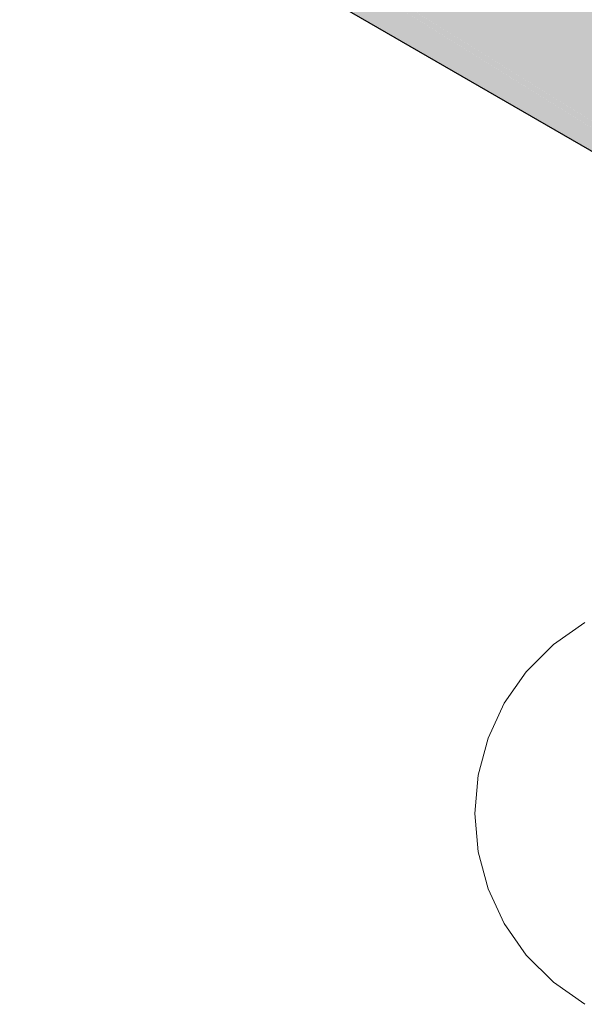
# Model space of a CAD drawing. Header units: millimetres. Extents: x -261 to 187, y -214 to 106.
# Tile 271 of 656: x -133.738 to -132.941, y -191.187 to -189.798. Entities that reach past the tile are written whole.
import ezdxf

# ---------------------------------------------------------------- set-up
doc = ezdxf.new("R2010")
doc.units = ezdxf.units.MM
doc.header["$LTSCALE"] = 0.005
doc.header["$MEASUREMENT"] = 0
doc.layers.add('AP-Condutos', color=4, linetype='Continuous', lineweight=25)
doc.layers.add('DI-Indicação peça', color=7, linetype='Continuous', lineweight=15)

msp = doc.modelspace()

# ---------------------------------------------------------------- hatches: boundary and pattern name
at = {"layer": 'AP-Condutos', "linetype": 'Continuous'}
for points in [[(-137.5289, -187.3205), (-137.5289, -187.3265), (-132.5253, -190.2175), (-132.5253, -190.2173), (-132.5254, -190.2172), (-132.5275, -190.2126), (-132.7107, -190.0983), (-137.5237, -187.3175), (-132.7107, -190.0983), (-137.3391, -187.2109), (-134.8892, -188.7332), (-132.5416, -190.1816), (-134.7603, -188.8077), (-132.6085, -190.1401), (-132.5416, -190.1816), (-132.5704, -190.1182), (-132.5983, -190.0568), (-132.5704, -190.1182), (-132.5416, -190.1816), (-132.6086, -190.1402), (-134.8892, -188.7332), (-132.6171, -190.1451), (-132.5416, -190.192), (-132.535, -190.1962), (-132.5115, -190.107), (-132.5416, -190.1016), (-132.5312, -190.0956), (-132.5115, -190.107), (-132.5146, -190.0861), (-132.5416, -190.0896), (-132.5146, -190.0861), (-132.5115, -190.107), (-132.505, -190.1108), (-132.4501, -190.1425), (-132.4916, -190.0729), (-132.4996, -190.0775), (-132.4916, -190.0729), (-132.4501, -189.9549), (-132.5416, -189.9035), (-132.7114, -189.8082), (-132.5738, -189.8854), (-132.5416, -189.9035), (-132.4501, -189.9549), (-132.5416, -189.9033), (-132.5739, -189.8851), (-132.7118, -189.8074), (-137.3291, -187.2051), (-132.4501, -189.9549), (-132.4916, -190.0729), (-132.4501, -190.1425), (-132.4501, -190.049), (-132.4501, -190.1425), (-132.4468, -190.1444), (-132.4485, -190.0481), (-132.4476, -190.0476), (-132.4485, -190.0481), (-132.4468, -190.1444), (-132.445, -190.1455), (-132.445, -190.046), (-132.445, -189.9519), (-137.264, -187.1675), (-137.2651, -187.1682), (-137.2654, -187.1684), (-137.2692, -187.1705), (-137.2654, -187.1684), (-137.2651, -187.1682), (-137.264, -187.1675), (-137.5237, -187.0175), (-137.5249, -187.0182), (-137.5289, -187.0205), (-137.5289, -187.0925), (-137.5289, -187.3145)], [(-137.3391, -187.2109), (-135.0198, -188.6578), (-132.535, -190.1962), (-134.8892, -188.7332)], [(-132.6173, -190.1452), (-135.0198, -188.6578), (-132.7107, -190.0983), (-132.6218, -190.1478), (-132.535, -190.1962)]]:
    msp.add_hatch(color=151, dxfattribs=at).paths.add_polyline_path(points)

# ---------------------------------------------------------------- linework, layer by layer
at = {"layer": 'AP-Condutos'}
msp.add_line((-137.5289, -187.3265), (-132.5253, -190.2175), dxfattribs=at)
at = {"layer": 'DI-Indicação peça'}
msp.add_lwpolyline([(-132.9402, -190.6484), (-132.9846, -190.6795), (-133.0229, -190.7178), (-133.054, -190.7622), (-133.0769, -190.8113), (-133.0909, -190.8637), (-133.0957, -190.9177), (-133.0909, -190.9716), (-133.0769, -191.024), (-133.054, -191.0731), (-133.0229, -191.1175), (-132.9846, -191.1558), (-132.9402, -191.1869)], dxfattribs=at)

doc.saveas('drawing.dxf')
